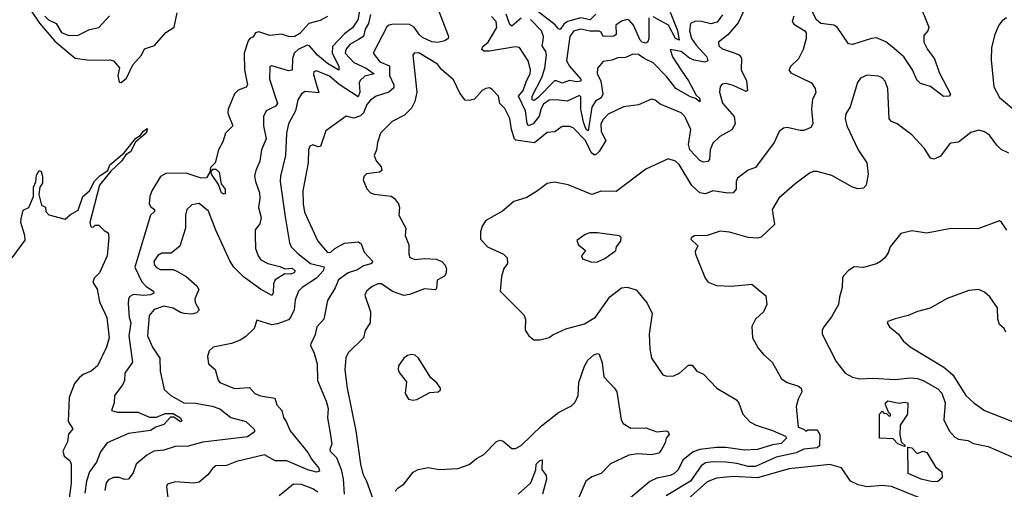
# Model space of a CAD drawing. Extents: x 1603745 to 1745082, y 385868 to 533966.
# Tile 329 of 646: x 1706220 to 1711512, y 435591 to 438115. Entities that reach past the tile are written whole.
import ezdxf

# ---------------------------------------------------------------- set-up
doc = ezdxf.new("R2010")
doc.units = 0

msp = doc.modelspace()

# ---------------------------------------------------------------- linework, layer by layer
at = {"layer": '0CON20XD'}
for points in [[(1710155, 438258.8), (1710081.2, 438098.8), (1710026.2, 438033.8), (1709975.7, 437995), (1709978.1, 437975), (1709995, 437957.8), (1710055, 437939.2)], [(1708049.2, 438180.8), (1708037.9, 438115), (1708008.6, 438071.4), (1707965, 438038.4), (1707901.2, 437971.2), (1707899, 437935), (1707934.5, 437865), (1707935.4, 437844.6), (1707875, 437879.6), (1707820.2, 437925), (1707777.3, 437975), (1707765, 437978.9), (1707717.1, 437955), (1707695.3, 437935), (1707686, 437905), (1707685, 437843.2), (1707665, 437840.8), (1707575, 437868.1), (1707565, 437863.3), (1707562.5, 437795), (1707605.3, 437665), (1707595, 437650.9), (1707545, 437625.6), (1707530.8, 437595), (1707530.4, 437545), (1707544.1, 437475), (1707519.1, 437415), (1707511.5, 437355), (1707488.9, 437305), (1707482.3, 437275), (1707486.6, 437245), (1707508.9, 437185), (1707511.1, 437155), (1707503.9, 437105), (1707517.3, 437052.7), (1707511.6, 437018.4), (1707486, 436985), (1707485.7, 436955.7)], [(1708463.8, 438185), (1708525.3, 438025), (1708522.9, 438015), (1708505, 438000.9), (1708466.6, 437993.4), (1708435, 437997.1), (1708385, 438019), (1708366.7, 438035), (1708339.5, 438075), (1708315, 438089.4), (1708228.6, 438091.4), (1708203.4, 438086.6), (1708192.5, 438077.5), (1708120, 437935), (1708155, 437888), (1708207.1, 437867.1), (1708207, 437815), (1708230.7, 437765), (1708231.7, 437748.3), (1708203.7, 437726.3), (1708136, 437705), (1708105, 437683.5), (1708085, 437659.6), (1708067.6, 437615), (1708052.2, 437597.8), (1708015.1, 437585.1), (1707975, 437595.8), (1707865, 437517.5), (1707836.5, 437433.5), (1707825, 437431.9), (1707795, 437442.5), (1707780, 437435), (1707771.5, 437415), (1707770.4, 437345), (1707742.5, 437195), (1707742.8, 437125), (1707750.3, 437080.3), (1707822.3, 436925), (1707875, 436863.6), (1707892.5, 436865), (1707914.7, 436885.3), (1707965, 436914.3), (1708040.5, 436920.5), (1708055, 436910), (1708072.2, 436865), (1708118.1, 436815), (1708107.9, 436802.1), (1708068.5, 436791.5), (1708035, 436770.9), (1707985, 436754.6), (1707933.1, 436716.9), (1707916.4, 436673.6), (1707875.2, 436605), (1707855.4, 436504.6), (1707817.1, 436465), (1707805.5, 436415), (1707784.3, 436375), (1707782.9, 436362.9), (1707803.3, 436323.3), (1707818.7, 436265), (1707820.4, 436175), (1707867.5, 436065), (1707877.8, 436025), (1707873.8, 435975), (1707886.7, 435903.3), (1707897.5, 435835), (1707886.2, 435805), (1707888.8, 435795), (1707921.9, 435761.9), (1707948, 435698), (1707957.8, 435647.8), (1707963.8, 435565)], [(1711054.3, 438204.3), (1711105.8, 438075), (1711101.2, 438055), (1711079.7, 438030.3), (1711079.6, 437995), (1711098.8, 437955), (1711136.9, 437905), (1711161, 437831), (1711223.3, 437715), (1711215, 437704), (1711185, 437702.5), (1711115, 437756.9), (1711061.9, 437771.9), (1711041.9, 437791.9), (1711018.6, 437845), (1710971.4, 437915), (1710908.6, 437968.6), (1710875, 437996.5), (1710825, 438017.8), (1710797.5, 438015), (1710695, 437981.1), (1710675, 437985.6), (1710612.5, 438075), (1710595, 438085.5), (1710525.6, 438095.6), (1710502, 438115), (1710480, 438155)], [(1706279, 438169), (1706326.9, 438096.9), (1706409.5, 437999.5), (1706518.3, 437908.3), (1706595, 437897.3), (1706705, 437899.4), (1706725, 437894), (1706757, 437857), (1706747.5, 437815), (1706755, 437780), (1706765, 437778), (1706795, 437800.8), (1706827.9, 437872.1), (1706875, 437924), (1706890.9, 437959.1), (1706945, 437976), (1707005, 438046.7), (1707050.6, 438075), (1707067, 438153)], [(1706355, 438133.5), (1706374.9, 438114.9), (1706415.6, 438095.6), (1706445, 438046.7), (1706485, 438031.1), (1706535, 438031.4), (1706595, 438063.1), (1706645.8, 438074.2), (1706703.6, 438136.4)], [(1707875, 438132.5), (1707835, 438111.4), (1707773.8, 438095), (1707725, 438040.8), (1707695, 438023.3), (1707664.6, 438024.6), (1707627.9, 438037.9), (1707565, 438030.8), (1707505, 438049.4), (1707486.9, 438045), (1707475, 438023.1), (1707456.5, 438013.5), (1707448.5, 438001.5), (1707426.4, 437935), (1707429, 437845), (1707444.4, 437765), (1707436.7, 437753.3), (1707395, 437736.7), (1707373.8, 437716.2), (1707340.3, 437635), (1707338.8, 437615), (1707345, 437598), (1707365.8, 437545), (1707326.9, 437505), (1707312.2, 437457.8), (1707288.1, 437415), (1707270, 437345), (1707245, 437320), (1707241.4, 437295), (1707224.2, 437265.8), (1707195, 437262.8), (1707115, 437290.4), (1707005, 437288.8), (1706977.7, 437272.3), (1706929.6, 437195), (1706919.1, 437165), (1706916.2, 437126.2), (1706925, 437109.2), (1706945, 437095.8), (1706944.2, 437085), (1706923.3, 437065), (1706839.5, 436785), (1706875.8, 436705.8), (1706900.3, 436680.3), (1706939.4, 436655), (1706941.9, 436645), (1706924.1, 436635.9), (1706888.1, 436631.9), (1706832.5, 436637.5), (1706812.7, 436627.3), (1706805.3, 436614.7), (1706802.7, 436587.3), (1706809.4, 436515), (1706818.4, 436485), (1706807.1, 436415), (1706826.9, 436275), (1706786.1, 436215), (1706783.8, 436175), (1706775.4, 436155), (1706728.9, 436095), (1706728.1, 436055), (1706714.4, 436015), (1706744.8, 436004.8), (1706854.6, 436004.6), (1706918.7, 435978.7), (1706955, 435977.9), (1707001.9, 435998.1), (1707045, 435998.5), (1707084.4, 435975), (1707092, 435958), (1707085, 435954), (1707047.8, 435977.8), (1707031.3, 435978.7), (1706995, 435939.5), (1706952.2, 435925), (1706923.9, 435906.1), (1706805, 435890.5), (1706689.5, 435840.5), (1706655, 435792.5), (1706633.5, 435736.5), (1706595, 435684.4), (1706579, 435635), (1706569.7, 435570.3)], [(1708105.9, 438144.1), (1708094.8, 438095), (1708076.4, 438063.6), (1708067.6, 438025), (1708041.8, 438008.2), (1707995, 437982.8), (1707973.7, 437955), (1707969.7, 437935), (1708015.3, 437885), (1708082.9, 437855), (1708124.4, 437825), (1708075, 437811.2), (1708050.8, 437789.2), (1708044.8, 437775), (1708047.6, 437725), (1708039.2, 437700.8), (1707937.3, 437767.3), (1707885, 437812.2), (1707815, 437841.2), (1707801.4, 437835), (1707798.9, 437821.1), (1707828.5, 437721.5), (1707755, 437728.5), (1707733.8, 437716.2), (1707715.6, 437685), (1707703.1, 437625), (1707664, 437555), (1707654.7, 437505.3), (1707648.6, 437385), (1707622, 437275), (1707620.9, 437245), (1707647.5, 437055), (1707669.6, 436915), (1707679.1, 436895), (1707715, 436858.5), (1707782.7, 436805), (1707856.4, 436786.4), (1707851.1, 436765), (1707815, 436725.1), (1707738.8, 436675), (1707718.9, 436655), (1707701.5, 436608.5), (1707695.6, 436555), (1707676.3, 436513.7), (1707665, 436502.3), (1707605, 436480), (1707575, 436475.3), (1707495, 436499.2), (1707480, 436455), (1707435, 436412.5), (1707405, 436392.9), (1707358.8, 436375), (1707260, 436355), (1707238, 436335), (1707229.2, 436305), (1707235.7, 436265.7), (1707270.8, 436235), (1707286.8, 436176.8), (1707295.5, 436165.5), (1707375, 436132.9), (1707455, 436138.1), (1707484.2, 436105), (1707515, 436093.8), (1707591.2, 436081.2), (1707602, 436045), (1707628.9, 436015), (1707637.4, 435977.4), (1707653.1, 435955), (1707673.1, 435905), (1707767.9, 435787.9), (1707790.1, 435750.1), (1707827.9, 435705), (1707831.2, 435688.8), (1707815, 435683.6), (1707768.1, 435695), (1707655, 435743.3), (1707593.8, 435743.8), (1707535, 435776.8), (1707385, 435740), (1707332.2, 435717.8), (1707275, 435716.2), (1707258.6, 435705), (1707232.2, 435667.8), (1707185, 435628.5), (1707155.5, 435624.5), (1707055, 435631.1), (1707015, 435618.8), (1707010, 435605), (1707015.6, 435545)], [(1710380.6, 438135), (1710371.2, 438105), (1710381.2, 438091.2), (1710438.8, 438055), (1710446, 438045), (1710447.5, 438015), (1710430.8, 437955), (1710405.8, 437905), (1710363.8, 437865), (1710353.8, 437845), (1710365, 437830), (1710475, 437775.8), (1710495.3, 437745.3), (1710498.7, 437721.3), (1710481.2, 437688.8), (1710476, 437635), (1710483.3, 437555), (1710472, 437535), (1710435, 437519.4), (1710415, 437518.9), (1710345, 437535.5), (1710325, 437532.5), (1710301.4, 437515), (1710275, 437454.2), (1710175, 437321.4), (1710135, 437306.7), (1710077.2, 437262.8), (1710070, 437245), (1710070.8, 437205), (1710055, 437184.7), (1710025, 437182.6), (1709945, 437194.6), (1709905, 437179.5), (1709875, 437184.5), (1709833.1, 437223.1), (1709765, 437337.5), (1709745, 437354.5), (1709705, 437367.8), (1709585, 437312), (1709425, 437191.5), (1709345, 437194.3), (1709295, 437175.6), (1709168.3, 437228.3), (1709095, 437242), (1709055, 437234), (1709002.5, 437195), (1708945, 437158.8), (1708875, 437138), (1708814.1, 437085.9), (1708725, 437036.2), (1708705.5, 437004.5), (1708697.1, 436975), (1708697.5, 436935), (1708734.1, 436894.1), (1708820, 436855), (1708840, 436835), (1708841.2, 436805), (1708821.4, 436778.6), (1708809.2, 436735), (1708802.5, 436655), (1708928.8, 436528.8), (1708938.8, 436505), (1708937, 436447), (1708956.1, 436416.1), (1708983.6, 436393.6), (1709015, 436393.8), (1709065, 436406.2), (1709085, 436421.2), (1709155, 436453.3), (1709255, 436480.8), (1709315, 436515.7), (1709392.5, 436625), (1709455, 436673.3), (1709485, 436676.9), (1709532.3, 436662.3), (1709592.2, 436592.2), (1709618.9, 436535), (1709603.3, 436425), (1709607.1, 436345), (1709616.2, 436295), (1709676.1, 436206.1), (1709698.3, 436198.3), (1709735, 436200), (1709766.7, 436215), (1709815, 436258), (1709835, 436258.8), (1709860, 436225), (1709895, 436208.8), (1709966.7, 436135), (1710072.1, 436072.1), (1710085, 436053.3), (1710105.7, 435995), (1710143.9, 435953.9), (1710178.8, 435935), (1710265, 435906.7), (1710335, 435875.6), (1710340.8, 435865), (1710312.6, 435837.4), (1710265, 435830.5), (1710185, 435805.2), (1710115, 435800.8), (1710014.8, 435814.8), (1709965, 435815.2)], [(1709778.4, 437838.4), (1709815, 437786.7), (1709855, 437709.2), (1709875, 437690.8), (1709875, 437673.3), (1709852.4, 437692.4), (1709825, 437700.3), (1709746.2, 437745), (1709697.5, 437807.5), (1709625, 437884.2), (1709576, 437906), (1709545, 437927.3), (1709515, 437930), (1709475, 437912.2), (1709435, 437910.8), (1709402.7, 437897.3), (1709355, 437891.2), (1709324.6, 437855.4), (1709323.4, 437826.6), (1709344.1, 437784.1), (1709353.6, 437715), (1709345.1, 437694.9), (1709315, 437677.7), (1709295.6, 437645.6), (1709275, 437517.8), (1709264.8, 437525), (1709250.2, 437565), (1709235.7, 437635), (1709235, 437700), (1709228.3, 437708.3), (1709162.6, 437677.4), (1709105, 437685.3), (1709065, 437682), (1709035, 437660.8), (1709022.4, 437637.6), (1709012.7, 437597.3), (1708979.3, 437555), (1708955.3, 437545.3), (1708947.8, 437557.8), (1708939.2, 437625), (1708900.5, 437705), (1708926.7, 437735), (1708943.1, 437786.9), (1708963.6, 437825), (1708965.8, 437845), (1708953.6, 437893.6), (1708905.7, 437965), (1708885, 437969.1), (1708745, 437945.6), (1708715, 437946.5), (1708704.3, 437954.3), (1708708.7, 437971.3), (1708737.9, 437995), (1708785, 438072.9), (1708780.4, 438105), (1708755, 438133.1)], [(1708915, 438123.5), (1708865, 438080.6), (1708855, 438088.6), (1708834.9, 438144.9)], [(1709601.5, 438125), (1709600.6, 438070.6), (1709601.2, 438015), (1709595, 437996.4), (1709585, 437988.3), (1709565, 437994.9), (1709555.5, 438005), (1709519.3, 438085), (1709495, 438113.3), (1709485, 438117.2), (1709455, 438106.9), (1709424.2, 438085.8), (1709425.2, 438035), (1709413.2, 438026.8), (1709355, 438024.6), (1709345, 438047.5), (1709334.3, 438054.3), (1709285, 438054.2), (1709235, 438064.1), (1709196.7, 438053.3), (1709176.9, 438025), (1709159.1, 437895), (1709174.2, 437865), (1709236.7, 437795), (1709236.4, 437785), (1709215, 437782.1), (1709175, 437788.6), (1709135, 437774.1), (1709105, 437787.2), (1709095, 437786), (1709005, 437694.6), (1708985, 437681.2), (1708974.1, 437685), (1708974.3, 437705), (1709026, 437804), (1709043.1, 437855), (1709051.2, 437925), (1709047, 437945), (1709028.3, 437975), (1709032.7, 438002.7), (1709035.8, 438025), (1709025.3, 438055), (1708965, 438116.9)], [(1709315.7, 438144.3), (1709285.5, 438114.5), (1709235, 438125.4), (1709164.7, 438105.3), (1709145, 438091.2), (1709125, 438062.5), (1709115, 438066), (1709098.5, 438088.5), (1708996, 438166)], [(1709716.5, 438155), (1709755, 438057.5), (1709765, 438004.6), (1709745, 438013.6), (1709706.5, 438086.5), (1709625, 438130)], [(1709997.8, 438142.2), (1709967.9, 438102.1), (1709935, 438092.2), (1709885, 438105.7), (1709852.9, 438107.1), (1709825, 438095.7), (1709819, 438055), (1709830.7, 438015), (1709855, 437978.3), (1709913.1, 437915), (1709918.8, 437895), (1709902.9, 437887.1), (1709845, 437898), (1709819.3, 437909.3), (1709775, 437944), (1709715, 437955.8), (1709728.4, 437915), (1709778.4, 437838.4)], [(1711523.8, 438125), (1711500.9, 438109.1), (1711481.9, 438085), (1711461.1, 438035), (1711443.6, 437966.4), (1711440.9, 437899.1), (1711454.4, 437755), (1711486.6, 437696.6), (1711584.5, 437615)], [(1710055, 437939.2), (1710086.5, 437926.5), (1710098.5, 437908.5), (1710098.1, 437845), (1710126, 437786), (1710131.4, 437735), (1710125, 437728.6), (1710055, 437762.2), (1710017.6, 437772.4), (1709995, 437768.1), (1709984.5, 437755.5), (1709981.8, 437725), (1709996.9, 437666.9), (1710060.4, 437595), (1710064.7, 437555.3), (1710046.7, 437523.3), (1709982, 437488), (1709945, 437452.2), (1709930, 437415), (1709926.6, 437363.4), (1709917.9, 437352.1), (1709895, 437348.9), (1709875, 437358.2), (1709820.7, 437415), (1709814.8, 437445), (1709827.2, 437525), (1709795, 437595.5), (1709774.3, 437615), (1709661.8, 437661.8), (1709635, 437682), (1709615, 437687.5), (1709545, 437657.5), (1709465, 437646.9), (1709383.4, 437606.6), (1709355, 437578.6), (1709343.4, 437555), (1709345, 437514.3), (1709370.4, 437465), (1709333.5, 437406.5), (1709315, 437389.3), (1709305, 437389), (1709291.6, 437401.6), (1709260.6, 437465), (1709195, 437533.5), (1709175, 437541.1), (1709135, 437541.4), (1709096.7, 437513.3), (1709055, 437509.5), (1708986.6, 437453.4), (1708887.4, 437467.4), (1708879.2, 437475), (1708864.1, 437524.1), (1708854.4, 437585), (1708828, 437638), (1708801.2, 437665), (1708793.3, 437705), (1708760, 437740), (1708745, 437748.8), (1708725, 437746), (1708705, 437734.2), (1708665, 437687.5), (1708635, 437680), (1708615, 437683.5), (1708585, 437720), (1708551.5, 437791.5), (1708487.9, 437847.9), (1708465, 437876.5), (1708365, 437937.1), (1708340, 437935), (1708333.8, 437925), (1708353.7, 437725), (1708343.3, 437675), (1708325, 437639.5), (1708288.6, 437601.4), (1708222.1, 437567.9), (1708159.1, 437505), (1708142.5, 437455), (1708137.5, 437415), (1708124.4, 437385), (1708136.4, 437356.4), (1708162.5, 437325), (1708166.2, 437305), (1708154, 437296), (1708083.2, 437286.8), (1708070.8, 437275), (1708065.7, 437255), (1708085.4, 437205.4), (1708105, 437184.4), (1708125, 437176.9), (1708215.9, 437165.9), (1708235, 437153.8), (1708255.7, 437125.7), (1708260.8, 437105), (1708257.1, 437065), (1708296.2, 436995), (1708291.9, 436955), (1708311.4, 436905), (1708310.6, 436855), (1708317.4, 436837.4), (1708345, 436825.6), (1708395, 436831.8), (1708457.9, 436827.9), (1708488, 436815), (1708506.3, 436796.3), (1708514.4, 436775), (1708511.1, 436748.9), (1708503, 436737), (1708464.4, 436715.6), (1708459.3, 436670.7), (1708453.6, 436663.6), (1708395, 436668.8), (1708315, 436637.6), (1708285, 436633.2), (1708223.4, 436653.4), (1708165, 436694.4), (1708145, 436695.6), (1708115, 436681.5), (1708084.5, 436655), (1708075.6, 436635), (1708105.4, 436545), (1708104.4, 436485), (1708076, 436445), (1708068, 436405), (1707985.4, 436324.6), (1707972.8, 436297.2), (1707967.6, 436232.4), (1707980, 436135), (1708027.2, 435905), (1708051.6, 435725), (1708065, 435674.2), (1708084.6, 435635), (1708125, 435520)], [(1711535, 437397.8), (1711495, 437418.1), (1711470.6, 437440.6), (1711431.4, 437495), (1711405, 437513.1), (1711375, 437522), (1711331.7, 437508.3), (1711265, 437456.2), (1711225, 437451.2), (1711215, 437443.8), (1711167.9, 437382.1), (1711135, 437366.2), (1711115, 437371.2), (1711083, 437423), (1711015.5, 437495.5), (1710935.5, 437555.5), (1710905, 437567.5), (1710892.2, 437582.2), (1710886.5, 437745), (1710870.8, 437785), (1710855, 437802.5), (1710835, 437812.2), (1710775, 437817.8), (1710738.8, 437801.2), (1710722.4, 437777.6), (1710683.2, 437646.8), (1710660.6, 437609.4), (1710655.5, 437585), (1710664.5, 437545), (1710726.1, 437416.1), (1710773.5, 437345), (1710779.4, 437285), (1710769.2, 437225), (1710755, 437210), (1710725, 437205.6), (1710695, 437214.4), (1710585, 437277.9), (1710505, 437299.4), (1710485, 437300), (1710465, 437290.8), (1710385, 437231.4), (1710300, 437155), (1710264, 437095), (1710276.7, 437015), (1710204.4, 436945.6), (1710185, 436941.1), (1710135, 436944.4), (1710035, 436972.5), (1709985, 436978), (1709915, 436956), (1709845.9, 436954.1), (1709828.3, 436941.7), (1709827.5, 436935), (1709865, 436900), (1709850.7, 436869.3), (1709852, 436855), (1709904, 436725), (1709920, 436705), (1709965.7, 436685.7), (1710045, 436682.9), (1710155, 436694.2), (1710230.5, 436630.5), (1710236.2, 436585), (1710218, 436545), (1710174, 436505), (1710154.3, 436465.7), (1710158.1, 436405), (1710189.1, 436349.1), (1710217.5, 436315), (1710264.3, 436275), (1710314.5, 436184.5), (1710345, 436164.3), (1710405, 436146), (1710420, 436135), (1710423.3, 436115), (1710404.1, 436075.9), (1710393.5, 436036.5), (1710403.8, 435925), (1710434.1, 435914.1), (1710445, 435903.3), (1710455, 435910), (1710505, 435910), (1710520, 435885), (1710518.8, 435825), (1710505, 435814.5), (1710435, 435806.5), (1710393.7, 435786.3), (1710285, 435763.3), (1710175, 435713.4), (1710135, 435713.8), (1710075, 435729.1), (1710015, 435735.9), (1709945, 435738.1), (1709905, 435733), (1709883.2, 435716.8), (1709825.1, 435634.9), (1709693.8, 435556.2)], [(1706180, 436835), (1706249.3, 436930.7), (1706248.5, 436955), (1706227.1, 437025), (1706227.5, 437045), (1706239.3, 437090.7), (1706268.8, 437105), (1706294.3, 437165), (1706294.5, 437215), (1706306.9, 437243.1), (1706311.3, 437278.7), (1706325, 437303.8), (1706335, 437300), (1706342.2, 437275), (1706342.9, 437237.1), (1706329.2, 437215), (1706324, 437175), (1706337.5, 437117.5), (1706358.3, 437108.3), (1706360, 437085), (1706376.4, 437066.4), (1706465, 437042.5), (1706492.7, 437067.3), (1706535, 437091.2), (1706560, 437165), (1706595.4, 437194.6), (1706622.5, 437247.5), (1706652.5, 437277.5), (1706694.3, 437305), (1706704.8, 437335.2), (1706781.1, 437398.9), (1706845, 437478.1), (1706868, 437492), (1706885, 437516.5), (1706905, 437530), (1706904.2, 437515), (1706895, 437501.1), (1706842.9, 437457.1), (1706815, 437405.7), (1706790.9, 437389.1), (1706767.5, 437355), (1706709.4, 437300.6), (1706650, 437225), (1706597.5, 437025), (1706601.7, 437001.7), (1706615, 437000), (1706625, 437010), (1706645, 437010), (1706675, 436982.5), (1706695, 436970), (1706700, 436945), (1706690, 436845), (1706650, 436755), (1706620, 436725), (1706613.8, 436705), (1706637.3, 436667.3), (1706648.7, 436598.7), (1706687.8, 436515), (1706701.4, 436405), (1706687.1, 436355), (1706639.2, 436255), (1706605, 436225.8), (1706561.3, 436208.7), (1706539.2, 436190.8), (1706515, 436159.4), (1706485.3, 436085), (1706480, 435955), (1706506.7, 435915), (1706483.1, 435886.9), (1706477.8, 435845), (1706451.2, 435795), (1706459.2, 435769.2), (1706490, 435745), (1706496.7, 435726.7), (1706496, 435624), (1706472.1, 435435)], [(1707315, 437176.7), (1707305, 437184.2), (1707289.1, 437229.1), (1707251.9, 437285), (1707250, 437300), (1707258.8, 437311.2), (1707275, 437311.9), (1707292.7, 437295), (1707302.5, 437232.5), (1707324.2, 437205), (1707325, 437180), (1707315, 437176.7)], [(1707485.7, 436955.7), (1707486.9, 436885), (1707501.1, 436845), (1707516.9, 436825), (1707554.2, 436805), (1707618.4, 436788.4), (1707645, 436775.5), (1707685, 436779.3), (1707700.4, 436765), (1707694.4, 436755), (1707675, 436747.8), (1707645, 436749.6), (1707592.6, 436717.4), (1707584.6, 436695), (1707582.5, 436645), (1707575, 436633.3), (1707515, 436666.9), (1707422.5, 436732.5), (1707370.6, 436785), (1707349.5, 436819.5), (1707275, 436984.3), (1707235, 437085.3), (1707185, 437127.5), (1707145, 437120), (1707118.6, 437095), (1707111.5, 437065), (1707110.6, 436995), (1707081.7, 436898.3), (1707035, 436860), (1706985, 436859.5), (1706962.3, 436847.7), (1706941.5, 436815), (1706944.5, 436795), (1706955, 436783.3), (1706975, 436772.5), (1707045, 436772.5), (1707065, 436764.2), (1707114.2, 436735), (1707172.9, 436685), (1707183.1, 436665), (1707161.1, 436615), (1707163.6, 436595), (1707184.5, 436555), (1707170.9, 436539.1), (1707145, 436532.6), (1707105, 436536.1), (1707085, 436541.1), (1707045, 436565.3), (1706995, 436575.6), (1706943.3, 436556.7), (1706915.3, 436525), (1706907.1, 436415), (1706933.9, 436355), (1706973.8, 436295), (1706974.3, 436225), (1706997.2, 436127.2), (1707033.1, 436095), (1707103.1, 436055), (1707165, 436053.4), (1707255, 436038.4), (1707295, 436022.8), (1707355, 435977.1), (1707435, 435955.6), (1707478.8, 435915), (1707483.3, 435905), (1707475.8, 435894.2), (1707445, 435872.5), (1707205, 435844.6), (1707125, 435822.1), (1707055, 435820), (1706995, 435800.4), (1706941.2, 435795), (1706904.2, 435775), (1706845.7, 435725), (1706830.6, 435679.4), (1706805, 435645.6), (1706785, 435642.7), (1706755, 435653.8), (1706725, 435653.8), (1706698.3, 435641.7), (1706684.6, 435625), (1706678.5, 435585)], [(1711524.4, 436984.4), (1711497.3, 437027.3), (1711485, 437033.3), (1711368.8, 436991.2), (1711225, 436992.9), (1711095, 436967.5), (1711015, 436980), (1710955, 436966.7), (1710897.5, 436895), (1710887.2, 436862.8), (1710870, 436835), (1710845.4, 436814.6), (1710825, 436802.9), (1710755, 436783.8), (1710705, 436786.7), (1710675, 436766.7), (1710650, 436740), (1710642.9, 436727.1), (1710640.8, 436675), (1710625.7, 436624.3), (1710621.4, 436585), (1710582.1, 436517.9), (1710541.4, 436465), (1710532.5, 436445), (1710532.5, 436425), (1710608, 436278), (1710656, 436215), (1710695, 436194.4), (1710735, 436184.6), (1710805, 436187.7), (1710925, 436181.3), (1711005, 436190.4), (1711045, 436186.5), (1711075, 436176.3), (1711155, 436130.6), (1711175, 436106.8), (1711192.9, 436055), (1711187.1, 435965), (1711215, 435905.5), (1711245, 435871.4), (1711265, 435860.8), (1711315, 435853.3), (1711346.9, 435836.9), (1711425, 435820), (1711631.7, 435731.7)], [(1709295, 436811.2), (1709325, 436814), (1709365, 436832), (1709423.3, 436875), (1709426.7, 436895), (1709450, 436925), (1709452.5, 436945), (1709443.8, 436953.8), (1709325, 436970), (1709285, 436969.2), (1709258.8, 436961.2), (1709215, 436927.5), (1709223.3, 436905), (1709260, 436875), (1709238.8, 436845), (1709245, 436830), (1709295, 436811.2)], [(1711520, 436435), (1711510, 436455), (1711485, 436476.2), (1711477.1, 436505), (1711475.8, 436565.8), (1711434.4, 436625), (1711405, 436650), (1711375, 436664.2), (1711320.3, 436659.7), (1711204.4, 436615.6), (1711112.5, 436565), (1711045, 436545.7), (1710995.8, 436524.2), (1710925, 436507.5), (1710886.4, 436493.6), (1710881.2, 436485), (1710895, 436464.2), (1710943.3, 436425), (1710968.9, 436388.9), (1711005, 436357.1), (1711186.9, 436246.9), (1711235.8, 436205.8), (1711304.4, 436095), (1711347.8, 436055), (1711405, 436014.6), (1711665, 435912.5)], [(1708238.9, 435581.1), (1708255, 435599.2), (1708285, 435618), (1708335, 435682), (1708362, 435698), (1708415, 435708.6), (1708475, 435698), (1708575, 435701.9), (1708635, 435724.2), (1708675, 435756.9), (1708715, 435778.1), (1708783, 435847), (1708800, 435855), (1708818.8, 435848.8), (1708865, 435809.2), (1708885, 435810.8), (1708915, 435825.6), (1709025, 435931.4), (1709116.4, 436003.6), (1709185, 436040), (1709205, 436058.6), (1709220.9, 436095), (1709225.8, 436165), (1709255, 436252), (1709273.8, 436285), (1709305, 436314.2), (1709325, 436321.2), (1709335, 436317.5), (1709350.5, 436270.5), (1709359.2, 436195), (1709417.5, 436135), (1709429.4, 436115), (1709451.9, 435965), (1709464.1, 435944.1), (1709505, 435920), (1709585, 435920.5), (1709645, 435900), (1709695, 435904.2), (1709705, 435900), (1709710, 435885), (1709694.5, 435865.5), (1709688.9, 435841.1), (1709668.3, 435801.7), (1709654.4, 435785.6), (1709615.7, 435775.7), (1709541.3, 435781.3), (1709494.2, 435775), (1709395, 435727.1), (1709345, 435675.7), (1709295, 435657.1), (1709262.5, 435635), (1709215.8, 435525)], [(1708335, 436070), (1708355, 436074), (1708425, 436111.2), (1708470, 436115), (1708482.5, 436125), (1708482.5, 436135), (1708462.7, 436162.7), (1708429.7, 436189.7), (1708363.8, 436295), (1708345, 436311.2), (1708325, 436315.8), (1708305, 436310.8), (1708285, 436296), (1708256.2, 436255), (1708253.8, 436235), (1708259.3, 436219.3), (1708298.8, 436168.8), (1708292.5, 436105), (1708310, 436075), (1708335, 436070)], [(1710975, 435820), (1710940, 435835), (1710915, 435862.5), (1710840, 435865), (1710840, 435995), (1710855, 436010), (1710865, 436000), (1710878.3, 435998.3), (1710893, 435983), (1710900, 435985), (1710900, 435995), (1710891.7, 436001.7), (1710872.5, 436045), (1710872.5, 436055), (1710885, 436066), (1710946.1, 436053.9), (1710975, 436060), (1710992.5, 436055), (1710990.8, 435995), (1710951.2, 435935), (1710950, 435885), (1710956.7, 435846.7), (1710980, 435825), (1710975, 435820)], [(1709965, 435815.2), (1709875, 435805.5), (1709838.6, 435791.4), (1709783.4, 435746.6), (1709758.8, 435695), (1709735, 435673.2), (1709716, 435664), (1709645, 435650), (1709607, 435633), (1709502.9, 435545)], [(1711125, 435630), (1711065, 435644.7), (1710994.4, 435675), (1710992.5, 435817.5), (1711015, 435813.3), (1711043, 435783), (1711075, 435795.8), (1711095, 435788), (1711141.5, 435711.5), (1711176.2, 435685), (1711177.7, 435652.3), (1711155, 435632.5), (1711125, 435630)], [(1708898.8, 435565), (1708968, 435625), (1708994.5, 435695), (1708996.4, 435725), (1709015, 435745.6), (1709028.3, 435748.3), (1709026.7, 435696.7), (1709050, 435665), (1709051.2, 435645), (1709030.6, 435565)], [(1711055.7, 435545.7), (1710906.1, 435606.1), (1710855, 435611.9), (1710775, 435604.4), (1710725.9, 435614.1), (1710685.9, 435635), (1710636.9, 435706.9), (1710573.6, 435723.6), (1710355, 435701.3), (1710185, 435652.4), (1710055, 435660.2), (1709965, 435650.7), (1709915, 435630.7), (1709808.9, 435535)], [(1707822.5, 435575), (1707795, 435592.9), (1707735, 435617.1), (1707692.1, 435617.9), (1707614, 435556)]]:
    msp.add_lwpolyline(points, dxfattribs=at)

doc.saveas('drawing.dxf')
